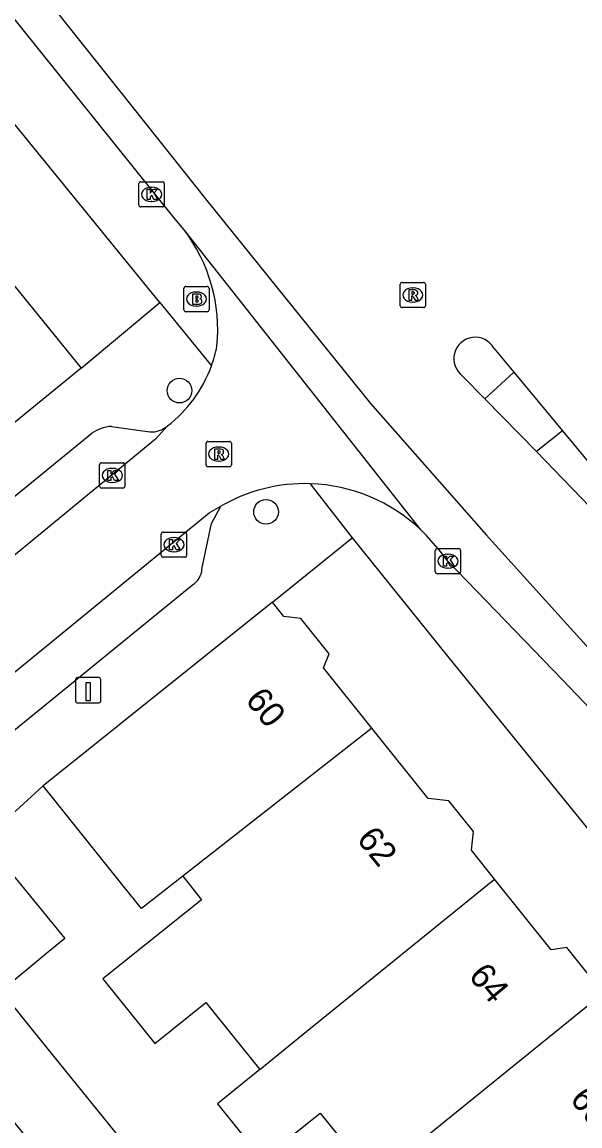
# Model space of a CAD drawing. Extents: x 160356 to 161355, y 381727 to 382845.
# Drawn here: x 161153.63 to 161175.76, y 382593.51 to 382637.29 of the extents above; entities that cross this region are included whole.
import ezdxf

# ---------------------------------------------------------------- set-up
doc = ezdxf.new("R2010")
doc.units = 0
for name, color, linetype in [('IMGEO_Boom', 7, 'Continuous'), ('IMGEO_Brandkraan', 7, 'Continuous'), ('IMGEO_Kolk', 7, 'Continuous'), ('IMGEO_Laadpaal', 7, 'Continuous'), ('IMGEO_Pand', 7, 'Continuous'), ('IMGEO_Pand_nummerreeks', 7, 'Continuous'), ('IMGEO_Rijbaan_lokaal_gesloten', 7, 'Continuous'), ('IMGEO_Rijbaan_lokaal_open', 7, 'Continuous'), ('IMGEO_Rioolput', 7, 'Continuous'), ('IMGEO_Voetpad_open', 7, 'Continuous')]:
    doc.layers.add(name, color=color, linetype=linetype)

msp = doc.modelspace()

# ---------------------------------------------------------------- linework, layer by layer
at = {"layer": 'IMGEO_Boom'}
for centre in [(161159.879, 382622.676), (161163.311, 382617.868)]:
    msp.add_circle(centre, 0.489, dxfattribs=at)
at = {"layer": 'IMGEO_Brandkraan'}
for p, q in [((161160.127, 382626.807), (161160.979, 382626.807)), ((161160.052, 382625.881), (161160.052, 382626.733)), ((161160.54, 382626.587), (161160.565, 382626.587)), ((161161.053, 382626.733), (161161.053, 382625.881)), ((161160.563, 382626.027), (161160.538, 382626.027)), ((161160.979, 382625.807), (161160.127, 382625.807))]:
    msp.add_line(p, q, dxfattribs=at)
for points in [[(161160.127, 382626.807), (161160.979, 382626.807)], [(161160.052, 382625.881), (161160.052, 382626.733)], [(161160.4, 382626.507), (161160.4, 382626.107), (161160.613, 382626.107)], [(161160.631, 382626.507), (161160.4, 382626.507)], [(161160.579, 382626.426), (161160.525, 382626.426), (161160.525, 382626.35)], [(161160.525, 382626.35), (161160.578, 382626.35)], [(161161.053, 382626.733), (161161.053, 382625.881)], [(161160.587, 382626.274), (161160.525, 382626.274), (161160.525, 382626.193)], [(161160.525, 382626.193), (161160.587, 382626.193)], [(161160.979, 382625.807), (161160.127, 382625.807)]]:
    msp.add_lwpolyline(points, dxfattribs=at)
for centre, radius, start, end in [((161160.129, 382626.731), 0.0765, 91.552, 178.448), ((161160.129, 382626.731), 0.0765, 91.552, 178.448), ((161160.977, 382626.731), 0.0765, 1.552, 88.448), ((161160.977, 382626.731), 0.0765, 1.552, 88.448), ((161160.58, 382626.388), 0.0379, 267.8285, 90.9355), ((161160.635, 382626.362), 0.145, 59.4692, 91.5367), ((161160.66, 382626.409), 0.0922, 285.5137, 58.1501), ((161160.588, 382626.233), 0.0404, 269.8759, 90.5077), ((161160.619, 382626.358), 0.251, 268.6676, 293.5347), ((161160.665, 382626.217), 0.105, 301.3115, 78.989), ((161160.129, 382625.883), 0.0765, 181.552, 268.448), ((161160.129, 382625.883), 0.0765, 181.552, 268.448), ((161160.977, 382625.883), 0.0765, 271.552, 358.448), ((161160.977, 382625.883), 0.0765, 271.552, 358.448)]:
    msp.add_arc(centre, radius, start, end, dxfattribs=at)
for centre, major_axis, ratio, start_param, end_param in [((161160.539, 382626.307), (-0.387, 0.002), 0.722429, 4.712389, 7.853982), ((161160.564, 382626.307), (-0.39, 0.002), 0.717154, 1.570796, 4.712389)]:
    msp.add_ellipse(centre, major_axis=major_axis, ratio=ratio, start_param=start_param, end_param=end_param, dxfattribs=at)
at = {"layer": 'IMGEO_Kolk'}
for p, q in [((161158.271, 382630.035), (161158.271, 382630.887)), ((161158.346, 382630.961), (161159.198, 382630.961)), ((161158.759, 382630.741), (161158.784, 382630.741)), ((161159.272, 382630.887), (161159.272, 382630.035)), ((161159.198, 382629.961), (161158.346, 382629.961)), ((161158.782, 382630.181), (161158.757, 382630.181)), ((161156.786, 382619.812), (161157.638, 382619.812)), ((161156.711, 382618.886), (161156.711, 382619.738)), ((161157.199, 382619.592), (161157.224, 382619.592)), ((161157.712, 382619.738), (161157.712, 382618.886)), ((161157.222, 382619.032), (161157.197, 382619.032)), ((161157.638, 382618.812), (161156.786, 382618.812)), ((161159.158, 382616.142), (161159.158, 382616.994)), ((161159.233, 382617.068), (161160.085, 382617.068)), ((161159.646, 382616.848), (161159.671, 382616.848)), ((161160.159, 382616.994), (161160.159, 382616.142)), ((161159.669, 382616.288), (161159.644, 382616.288)), ((161170.026, 382615.486), (161170.026, 382616.338)), ((161170.101, 382616.412), (161170.953, 382616.412)), ((161171.027, 382616.338), (161171.027, 382615.486)), ((161160.085, 382616.068), (161159.233, 382616.068)), ((161170.514, 382616.192), (161170.539, 382616.192)), ((161170.953, 382615.412), (161170.101, 382615.412)), ((161170.537, 382615.632), (161170.512, 382615.632))]:
    msp.add_line(p, q, dxfattribs=at)
for points in [[(161158.271, 382630.035), (161158.271, 382630.887)], [(161158.346, 382630.961), (161159.198, 382630.961)], [(161159.272, 382630.887), (161159.272, 382630.035)], [(161158.592, 382630.661), (161158.715, 382630.661), (161158.715, 382630.51), (161158.845, 382630.661), (161159.009, 382630.661), (161158.863, 382630.51), (161159.016, 382630.261), (161158.864, 382630.261), (161158.779, 382630.425), (161158.715, 382630.358), (161158.715, 382630.261), (161158.592, 382630.261), (161158.592, 382630.661)], [(161159.198, 382629.961), (161158.346, 382629.961)], [(161156.786, 382619.812), (161157.638, 382619.812)], [(161156.711, 382618.886), (161156.711, 382619.738)], [(161157.032, 382619.512), (161157.155, 382619.512), (161157.155, 382619.361), (161157.285, 382619.512), (161157.449, 382619.512), (161157.303, 382619.361), (161157.456, 382619.112), (161157.304, 382619.112), (161157.219, 382619.276), (161157.155, 382619.209), (161157.155, 382619.112), (161157.032, 382619.112), (161157.032, 382619.512)], [(161157.712, 382619.738), (161157.712, 382618.886)], [(161157.638, 382618.812), (161156.786, 382618.812)], [(161159.158, 382616.142), (161159.158, 382616.994)], [(161159.233, 382617.068), (161160.085, 382617.068)], [(161159.479, 382616.768), (161159.602, 382616.768), (161159.602, 382616.617), (161159.732, 382616.768), (161159.896, 382616.768), (161159.75, 382616.617), (161159.903, 382616.368), (161159.751, 382616.368), (161159.666, 382616.532), (161159.602, 382616.465), (161159.602, 382616.368), (161159.479, 382616.368), (161159.479, 382616.768)], [(161160.159, 382616.994), (161160.159, 382616.142)], [(161170.026, 382615.486), (161170.026, 382616.338)], [(161170.101, 382616.412), (161170.953, 382616.412)], [(161171.027, 382616.338), (161171.027, 382615.486)], [(161160.085, 382616.068), (161159.233, 382616.068)], [(161170.347, 382616.112), (161170.47, 382616.112), (161170.47, 382615.961), (161170.6, 382616.112), (161170.764, 382616.112), (161170.618, 382615.961), (161170.771, 382615.712), (161170.619, 382615.712), (161170.534, 382615.876), (161170.47, 382615.809), (161170.47, 382615.712), (161170.347, 382615.712), (161170.347, 382616.112)], [(161170.953, 382615.412), (161170.101, 382615.412)]]:
    msp.add_lwpolyline(points, dxfattribs=at)
for centre, start, end in [((161158.348, 382630.885), 91.552, 178.448), ((161158.348, 382630.885), 91.552, 178.448), ((161159.196, 382630.885), 1.552, 88.448), ((161159.196, 382630.885), 1.552, 88.448), ((161158.348, 382630.037), 181.552, 268.448), ((161158.348, 382630.037), 181.552, 268.448), ((161159.196, 382630.037), 271.552, 358.448), ((161159.196, 382630.037), 271.552, 358.448), ((161156.788, 382619.736), 91.552, 178.448), ((161156.788, 382619.736), 91.552, 178.448), ((161157.636, 382619.736), 1.552, 88.448), ((161157.636, 382619.736), 1.552, 88.448), ((161156.788, 382618.888), 181.552, 268.448), ((161156.788, 382618.888), 181.552, 268.448), ((161157.636, 382618.888), 271.552, 358.448), ((161157.636, 382618.888), 271.552, 358.448), ((161159.235, 382616.992), 91.552, 178.448), ((161159.235, 382616.992), 91.552, 178.448), ((161160.083, 382616.992), 1.552, 88.448), ((161160.083, 382616.992), 1.552, 88.448), ((161170.103, 382616.336), 91.552, 178.448), ((161170.103, 382616.336), 91.552, 178.448), ((161170.951, 382616.336), 1.552, 88.448), ((161170.951, 382616.336), 1.552, 88.448), ((161159.235, 382616.144), 181.552, 268.448), ((161159.235, 382616.144), 181.552, 268.448), ((161160.083, 382616.144), 271.552, 358.448), ((161160.083, 382616.144), 271.552, 358.448), ((161170.103, 382615.488), 181.552, 268.448), ((161170.103, 382615.488), 181.552, 268.448), ((161170.951, 382615.488), 271.552, 358.448), ((161170.951, 382615.488), 271.552, 358.448)]:
    msp.add_arc(centre, 0.0765, start, end, dxfattribs=at)
for centre, major_axis, ratio, start_param, end_param in [((161158.758, 382630.461), (-0.387, 0.002), 0.722429, 4.712389, 7.853982), ((161158.783, 382630.461), (-0.39, 0.002), 0.717154, 1.570796, 4.712389), ((161157.198, 382619.312), (-0.387, 0.002), 0.722429, 4.712389, 7.853982), ((161157.223, 382619.312), (-0.39, 0.002), 0.717154, 1.570796, 4.712389), ((161159.645, 382616.568), (-0.387, 0.002), 0.722429, 4.712389, 7.853982), ((161159.67, 382616.568), (-0.39, 0.002), 0.717154, 1.570796, 4.712389), ((161170.513, 382615.912), (-0.387, 0.002), 0.722429, 4.712389, 7.853982), ((161170.538, 382615.912), (-0.39, 0.002), 0.717154, 1.570796, 4.712389)]:
    msp.add_ellipse(centre, major_axis=major_axis, ratio=ratio, start_param=start_param, end_param=end_param, dxfattribs=at)
at = {"layer": 'IMGEO_Laadpaal'}
for p, q in [((161155.758, 382611.209), (161155.758, 382610.368)), ((161155.758, 382611.209), (161155.758, 382610.368)), ((161156.674, 382611.293), (161155.833, 382611.293)), ((161156.674, 382611.293), (161155.833, 382611.293)), ((161156.758, 382610.377), (161156.758, 382611.218)), ((161156.758, 382610.377), (161156.758, 382611.218)), ((161155.842, 382610.293), (161156.683, 382610.293)), ((161155.842, 382610.293), (161156.683, 382610.293))]:
    msp.add_line(p, q, dxfattribs=at)
msp.add_lwpolyline([(161156.173, 382611.106), (161156.333, 382611.106), (161156.333, 382610.373), (161156.173, 382610.373), (161156.173, 382611.106)], dxfattribs=at)
for centre, start, end in [((161155.836, 382611.215), 92.4484, 184.2845), ((161155.836, 382611.215), 92.4484, 184.2845), ((161156.68, 382611.215), 2.4484, 94.2845), ((161156.68, 382611.215), 2.4484, 94.2845), ((161155.836, 382610.371), 182.4484, 274.2845), ((161155.836, 382610.371), 182.4484, 274.2845), ((161156.68, 382610.371), 272.4484, 4.2845), ((161156.68, 382610.371), 272.4484, 4.2845)]:
    msp.add_arc(centre, 0.0779, start, end, dxfattribs=at)
at = {"layer": 'IMGEO_Pand'}
for points in [[(161152.211, 382628.193), (161155.973, 382623.57)], [(161155.973, 382623.57), (161142.31, 382612.404)], [(161163.562, 382614.282), (161154.47, 382606.995)], [(161167.512, 382609.289), (161165.597, 382611.679), (161165.814, 382612.235), (161164.687, 382613.641), (161164.017, 382613.715), (161163.562, 382614.282)], [(161167.512, 382609.289), (161160.01, 382603.414)], [(161172.37, 382603.302), (161171.455, 382604.444), (161171.538, 382605.191), (161170.56, 382606.411), (161169.748, 382606.5), (161167.512, 382609.289)], [(161160.01, 382603.414), (161158.37, 382602.13), (161157.64, 382603.041), (161154.47, 382606.995)], [(161152.12, 382604.863), (161155.325, 382600.948), (161154.62, 382600.364), (161152.8, 382598.855)], [(161160.01, 382603.414), (161160.266, 382603.095), (161160.757, 382602.483), (161156.84, 382599.344), (161158.895, 382596.781), (161160.927, 382598.41), (161163.06, 382595.75)], [(161163.06, 382595.75), (161164.935, 382597.271), (161172.37, 382603.302)], [(161176.349, 382598.51), (161176.171, 382598.732), (161176.355, 382599.204), (161175.243, 382600.591), (161174.62, 382600.495), (161172.37, 382603.302)], [(161152.8, 382598.855), (161154.107, 382597.24), (161155.559, 382595.445), (161158.594, 382591.693), (161156.367, 382589.891), (161153.343, 382593.631), (161150.39, 382591.214)], [(161169.404, 382592.876), (161176.349, 382598.51)], [(161163.06, 382595.75), (161161.389, 382594.394), (161163.163, 382592.181), (161165.462, 382594.023), (161167.317, 382591.709), (161169.157, 382593.184), (161169.404, 382592.876)]]:
    msp.add_lwpolyline(points, dxfattribs=at)
at = {"layer": 'IMGEO_Rijbaan_lokaal_gesloten'}
for points in [[(161117.925, 382683.211), (161123.617, 382676.443), (161133.559, 382664.319), (161143.121, 382652.621), (161160.969, 382630.22), (161167.454, 382622.169), (161172.046, 382616.96), (161178.106, 382610.235), (161184.449, 382603.321), (161188.852, 382598.538), (161202.439, 382580.494), (161219.434, 382557.619), (161238.986, 382532.046), (161258.207, 382506.378), (161277.616, 382480.046), (161290.493, 382462.855), (161291.777, 382461.04), (161296.221, 382454.757), (161300.814, 382447.985), (161304.019, 382442.807)], [(161160.061, 382629.048), (161159.658, 382629.537), (161145.919, 382646.658)], [(161169.464, 382617.141), (161160.061, 382629.048)], [(161172.351, 382624.363), (161173.143, 382623.405)], [(161173.143, 382623.405), (161175.07, 382621.079)], [(161171.996, 382622.346), (161171.107, 382623.254)], [(161174.042, 382620.259), (161171.996, 382622.346)], [(161175.07, 382621.079), (161177.631, 382617.989)], [(161176.88, 382617.31), (161174.042, 382620.259)], [(161183.03, 382602.858), (161175.065, 382611.203), (161170.524, 382615.913), (161170.224, 382616.313), (161169.67, 382616.934), (161169.464, 382617.141)]]:
    msp.add_lwpolyline(points, dxfattribs=at)
msp.add_arc((161171.611, 382623.941), 0.852, 29.6913, 233.7414, dxfattribs=at)
at = {"layer": 'IMGEO_Rijbaan_lokaal_open'}
for points in [[(161159.407, 382621.274), (161158.929, 382620.748), (161148.511, 382612.18), (161148.046, 382611.907)], [(161144.639, 382604.392), (161161.055, 382617.832), (161161.512, 382618.091)]]:
    msp.add_lwpolyline(points, dxfattribs=at)
for centre, radius, start, end in [((161154.858, 382625.089), 6.538, 354.2584, 37.2646), ((161156.175, 382625.465), 5.29, 339.9944, 348.7756), ((161156.167, 382625.464), 5.296, 307.7138, 340.0314), ((161164.854, 382612.317), 6.671, 88.1618, 120.0623), ((161164.85, 382612.303), 6.685, 46.3549, 88.1317)]:
    msp.add_arc(centre, radius, start, end, dxfattribs=at)
at = {"layer": 'IMGEO_Rioolput'}
for p, q in [((161168.633, 382626.044), (161168.633, 382626.896)), ((161168.708, 382626.97), (161169.56, 382626.97)), ((161169.634, 382626.896), (161169.634, 382626.044)), ((161169.121, 382626.75), (161169.146, 382626.75)), ((161169.56, 382625.97), (161168.708, 382625.97)), ((161169.144, 382626.19), (161169.119, 382626.19)), ((161161.009, 382620.66), (161161.861, 382620.66)), ((161160.934, 382619.734), (161160.934, 382620.586)), ((161161.422, 382620.44), (161161.447, 382620.44)), ((161161.935, 382620.586), (161161.935, 382619.734)), ((161161.445, 382619.88), (161161.42, 382619.88)), ((161161.861, 382619.66), (161161.009, 382619.66))]:
    msp.add_line(p, q, dxfattribs=at)
for points in [[(161168.633, 382626.044), (161168.633, 382626.896)], [(161168.708, 382626.97), (161169.56, 382626.97)], [(161169.634, 382626.896), (161169.634, 382626.044)], [(161169.222, 382626.668), (161168.97, 382626.67), (161168.97, 382626.27)], [(161168.97, 382626.27), (161169.094, 382626.27), (161169.094, 382626.432), (161169.105, 382626.432)], [(161169.148, 382626.589), (161169.094, 382626.589), (161169.094, 382626.508)], [(161169.094, 382626.508), (161169.146, 382626.508)], [(161169.152, 382626.403), (161169.223, 382626.27), (161169.363, 382626.27), (161169.298, 382626.396)], [(161169.56, 382625.97), (161168.708, 382625.97)], [(161161.009, 382620.66), (161161.861, 382620.66)], [(161160.934, 382619.734), (161160.934, 382620.586)], [(161161.523, 382620.358), (161161.271, 382620.36), (161161.271, 382619.96)], [(161161.449, 382620.279), (161161.395, 382620.279), (161161.395, 382620.198)], [(161161.935, 382620.586), (161161.935, 382619.734)], [(161161.271, 382619.96), (161161.395, 382619.96), (161161.395, 382620.122), (161161.406, 382620.122)], [(161161.395, 382620.198), (161161.447, 382620.198)], [(161161.453, 382620.093), (161161.524, 382619.96), (161161.664, 382619.96), (161161.599, 382620.086)], [(161161.861, 382619.66), (161161.009, 382619.66)]]:
    msp.add_lwpolyline(points, dxfattribs=at)
for centre, radius, start, end in [((161168.71, 382626.894), 0.0765, 91.552, 178.448), ((161168.71, 382626.894), 0.0765, 91.552, 178.448), ((161169.558, 382626.894), 0.0765, 1.552, 88.448), ((161169.558, 382626.894), 0.0765, 1.552, 88.448), ((161169.104, 382626.379), 0.0533, 26.0293, 88.6989), ((161169.13, 382626.697), 0.19, 274.7715, 282.9687), ((161169.154, 382626.493), 0.0964, 77.0061, 93.1865), ((161169.168, 382626.55), 0.0378, 276.6634, 79.6772), ((161169.221, 382626.558), 0.109, 350.3612, 89.416), ((161169.219, 382626.558), 0.112, 277.5842, 350.9817), ((161169.203, 382626.343), 0.108, 29.5134, 73.7905), ((161168.71, 382626.046), 0.0765, 181.552, 268.448), ((161168.71, 382626.046), 0.0765, 181.552, 268.448), ((161169.558, 382626.046), 0.0765, 271.552, 358.448), ((161169.558, 382626.046), 0.0765, 271.552, 358.448), ((161161.011, 382620.584), 0.0765, 91.552, 178.448), ((161161.011, 382620.584), 0.0765, 91.552, 178.448), ((161161.859, 382620.584), 0.0765, 1.552, 88.448), ((161161.859, 382620.584), 0.0765, 1.552, 88.448), ((161161.455, 382620.183), 0.0964, 77.0061, 93.1865), ((161161.469, 382620.24), 0.0378, 276.6634, 79.6772), ((161161.522, 382620.248), 0.109, 350.3612, 89.416), ((161161.52, 382620.248), 0.112, 277.5842, 350.9817), ((161161.405, 382620.069), 0.0533, 26.0293, 88.6989), ((161161.431, 382620.387), 0.19, 274.7715, 282.9687), ((161161.504, 382620.033), 0.108, 29.5134, 73.7905), ((161161.011, 382619.736), 0.0765, 181.552, 268.448), ((161161.011, 382619.736), 0.0765, 181.552, 268.448), ((161161.859, 382619.736), 0.0765, 271.552, 358.448), ((161161.859, 382619.736), 0.0765, 271.552, 358.448)]:
    msp.add_arc(centre, radius, start, end, dxfattribs=at)
for centre, major_axis, ratio, start_param, end_param in [((161169.12, 382626.47), (-0.387, 0.002), 0.722429, 4.712389, 7.853982), ((161169.145, 382626.47), (-0.39, 0.002), 0.717154, 1.570796, 4.712389), ((161161.421, 382620.16), (-0.387, 0.002), 0.722429, 4.712389, 7.853982), ((161161.446, 382620.16), (-0.39, 0.002), 0.717154, 1.570796, 4.712389)]:
    msp.add_ellipse(centre, major_axis=major_axis, ratio=ratio, start_param=start_param, end_param=end_param, dxfattribs=at)
at = {"layer": 'IMGEO_Voetpad_open'}
for points in [[(161159.101, 382626.167), (161143.965, 382644.765), (161142.45, 382646.715)], [(161155.973, 382623.57), (161159.101, 382626.167)], [(161159.101, 382626.167), (161161.145, 382623.655)], [(161171.996, 382622.346), (161173.143, 382623.405)], [(161157.176, 382621.257), (161158.706, 382621.036)], [(161149.003, 382614.942), (161156.402, 382620.989)], [(161175.07, 382621.079), (161174.042, 382620.259)], [(161165.068, 382618.985), (161166.727, 382616.839)], [(161160.771, 382615.599), (161161.152, 382617.411), (161161.512, 382618.091)], [(161163.562, 382614.282), (161166.727, 382616.839)], [(161166.727, 382616.839), (161170.562, 382612.073), (161183.749, 382595.861)], [(161151.286, 382607.556), (161160.397, 382614.976)], [(161154.47, 382606.995), (161152.12, 382604.863)]]:
    msp.add_lwpolyline(points, dxfattribs=at)
for centre, radius, start, end in [((161157.27, 382619.734), 1.526, 93.5338, 124.6634), ((161158.736, 382622.098), 1.062, 268.363, 309.1432), ((161159.993, 382615.642), 0.779, 301.2113, 356.8342)]:
    msp.add_arc(centre, radius, start, end, dxfattribs=at)

# ---------------------------------------------------------------- texts
at = {"layer": 'IMGEO_Pand_nummerreeks'}
for s, rotation, p in [('60', 308.3536, (161162.454, 382610.396)), ('62', 309.0526, (161166.871, 382604.874)), ('64', 309.7, (161171.308, 382599.447)), ('66', 309.087, (161175.33, 382594.561))]:
    msp.add_text(s, height=1, rotation=rotation, dxfattribs=at).set_placement(p)

doc.saveas('drawing.dxf')
